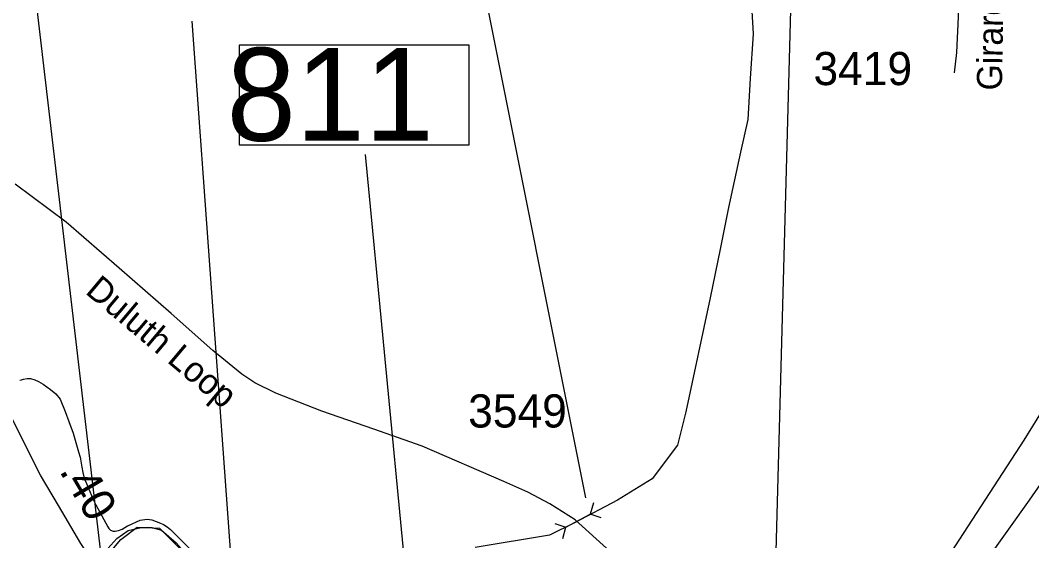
# Model space of a CAD drawing. Extents: x 1662474 to 1856135, y 779280 to 917889.
# Drawn here: x 1776586 to 1780399, y 821502 to 823464 of the extents above; entities that cross this region are included whole.
import ezdxf

# ---------------------------------------------------------------- set-up
doc = ezdxf.new("R2010")
doc.units = 0
for name, color, linetype in [('Exist Boundary Political City Limit New', 7, 'Continuous'), ('Exist Hydrographic Creek Single Shore', 7, 'Continuous'), ('Exist Hydrographic Misc Water Feature', 7, 'Continuous'), ('Exist Hydrographic Pond Under 1500 Sq Ft', 7, 'Continuous'), ('Exist Road Primary Interstate Divided Center Attributed', 7, 'Continuous'), ('Exist Road Primary Interstate Structure Ovrhead Sign CELL', 7, 'Continuous'), ('Exist Road Primary Interstate Structure Standard Bridge Number Label', 7, 'Continuous'), ('Exist Road Secondary Mileage Tenths English Label', 7, 'Continuous'), ('Exist Road Secondary Structure Culvert CELL', 7, 'Continuous'), ('Exist Road Secondary Structure Culvert Number Label', 7, 'Continuous'), ('Exist Road Secondary Type 51 Attributed', 7, 'Continuous'), ('Exist Road Secondary Type 51 Label', 7, 'Continuous'), ('Exist Road Secondary Type 51 Number Label', 7, 'Continuous'), ('Map Preparation Boundary City Limit Buffer Line', 7, 'Continuous')]:
    doc.layers.add(name, color=color, linetype=linetype)

msp = doc.modelspace()

# ---------------------------------------------------------------- linework, layer by layer
at = {"layer": 'Exist Boundary Political City Limit New'}
msp.add_lwpolyline([(1776536, 821053.4), (1776613.2, 820976.2), (1776800.1, 820849.2), (1777207.5, 820605.2), (1777486.6, 820485.7), (1777765.8, 820396), (1778084.6, 820396), (1778573, 820425.9), (1778852.1, 820505.6), (1779355.5, 820734.7), (1780013.2, 821332.4), (1780370.2, 821881.1), (1781013.1, 822918.2)], dxfattribs=at)
at = {"layer": 'Exist Hydrographic Creek Single Shore'}
for points in [[(1779326.2, 823799.5), (1779349.1, 823413.2), (1779337.2, 823244.4), (1779328.9, 823090.3), (1779301.6, 822966.2), (1779256.5, 822757.8), (1779225.2, 822601.4), (1779187.5, 822418.2), (1779095.4, 821988), (1779064.1, 821861.8), (1778968.5, 821735.2), (1778837.2, 821655.2), (1778675, 821569), (1778581.1, 821523), (1778301.6, 821476.8)], [(1776932.9, 821468.3), (1776966.2, 821507.2), (1777026.9, 821552.6), (1777111.4, 821549.4), (1777202.1, 821459.4)]]:
    msp.add_lwpolyline(points, dxfattribs=at)
at = {"layer": 'Exist Hydrographic Misc Water Feature'}
msp.add_lwpolyline([(1776584.8, 822107.3), (1776590.9, 822109.2), (1776598.9, 822111.2), (1776613.1, 822113), (1776625, 822113), (1776641, 822108.9), (1776654.9, 822102.7), (1776672.8, 822092.6), (1776700.6, 822072.4), (1776720.5, 822056.2), (1776736.3, 822036), (1776756, 821989.8), (1776769.5, 821951.8), (1776785.3, 821907.6), (1776806.6, 821837.4), (1776812.6, 821817.3), (1776818.3, 821779.3), (1776822, 821759.3), (1776825.9, 821743.2), (1776829.8, 821731.2), (1776835.8, 821717.2), (1776861.2, 821656.9), (1776871, 821636.8), (1776916.6, 821554.4), (1776920.5, 821548.4), (1776926.4, 821542.4), (1776936.2, 821538.3), (1776944.2, 821538.2), (1776956.3, 821540.1), (1776970.3, 821545.9), (1776980.3, 821551.9), (1776990.6, 821557.8), (1776994.5, 821559.8), (1777038.6, 821579.5), (1777064.8, 821583.2), (1777082.9, 821581.1), (1777114.6, 821568.8), (1777126.5, 821562.7), (1777140.5, 821554.6), (1777152.4, 821544.5), (1777255.7, 821441.6)], dxfattribs=at)
at = {"layer": 'Exist Hydrographic Pond Under 1500 Sq Ft'}
msp.add_lwpolyline([(1777069.9, 821215.8), (1776972.1, 821342.9), (1776916.6, 821422.8), (1776910.1, 821445.7), (1776916.6, 821473.4), (1776950.9, 821510.9), (1776993.3, 821540.2), (1777042.2, 821551.6), (1777083, 821551.6), (1777118.9, 821541.9), (1777174.3, 821494.6), (1777260.8, 821396.7), (1777282, 821354.4), (1777296.7, 821321.7), (1777301.6, 821277.7), (1777299.9, 821241.9), (1777286.9, 821196.2), (1777251, 821140.8), (1777223.3, 821106.5), (1777198.8, 821087), (1777179.2, 821080.4), (1777151.5, 821096.7), (1777107.5, 821158.7), (1777069.9, 821215.8)], dxfattribs=at)
at = {"layer": 'Exist Road Primary Interstate Divided Center Attributed'}
msp.add_lwpolyline([(1781864.8, 824287.8), (1781400.6, 823400.1), (1780875.6, 822400.3), (1780654.1, 822037.2), (1780389.7, 821655), (1780227.5, 821427.6), (1780052.7, 821232.2), (1779672.3, 820825.9), (1779417.5, 820596.8), (1779192.9, 820393.3)], dxfattribs=at)
at = {"layer": 'Exist Road Primary Interstate Structure Ovrhead Sign CELL'}
msp.add_line((1779416.1, 820760.7), (1779497.1, 823724.9), dxfattribs=at)
at = {"layer": 'Exist Road Primary Interstate Structure Standard Bridge Number Label'}
for p, q in [((1777061.3, 820001.8), (1776593.6, 823988.9)), ((1777521.8, 819482.3), (1777234.6, 823461)), ((1778192.3, 819773.6), (1777888.2, 822958.2))]:
    msp.add_line(p, q, dxfattribs=at)
msp.add_lwpolyline([(1778278.4, 823369.9), (1777411.9, 823369.9), (1777411.9, 822994.3), (1778278.4, 822994.3)], close=True, dxfattribs=at)
at = {"layer": 'Exist Road Secondary Structure Culvert CELL'}
for p, q in [((1778746.6, 821644.5), (1778735.1, 821602.3)), ((1778643.4, 821553.1), (1778735.1, 821602.3)), ((1778776.6, 821588.6), (1778735.1, 821602.3)), ((1778601.9, 821566.8), (1778643.4, 821553.1)), ((1778631.9, 821510.9), (1778643.4, 821553.1))]:
    msp.add_line(p, q, dxfattribs=at)
at = {"layer": 'Exist Road Secondary Structure Culvert Number Label'}
msp.add_line((1778717.8, 821663.6), (1777963.7, 825446.9), dxfattribs=at)
at = {"layer": 'Exist Road Secondary Type 51 Attributed'}
for points in [[(1780435.8, 824342.4), (1780447, 824193.3), (1780462, 824066.8), (1780473.6, 823944.5), (1780469.5, 823900.6), (1780464.3, 823890.5), (1780457.3, 823882.8), (1780447.3, 823877.1), (1780437.1, 823875), (1780391.2, 823874.9), (1780263.2, 823877.5), (1780187.1, 823878.1), (1780141, 823872.5), (1780131.4, 823869.4), (1780124.8, 823864.6), (1780119, 823855.5), (1780116.8, 823846.4), (1780123.9, 823770.9), (1780122.2, 823662.7), (1780121.4, 823476.6), (1780115.4, 823342.6), (1780106.9, 823265.9)], [(1779192.9, 820393.3), (1779105.6, 820875), (1779081.7, 820973.9), (1779052.9, 821064.6), (1779030, 821121.5), (1778973.6, 821232.8), (1778936.7, 821294.8), (1778894.5, 821353.6), (1778810.3, 821461.2), (1778678.6, 821581.4), (1778582.6, 821641.6), (1778500, 821685.1), (1778408.9, 821725.8), (1778101, 821858.1), (1777919.2, 821922.5), (1777723.7, 821991.1), (1777550, 822058.2), (1777470.4, 822096.9), (1777421.5, 822129.9), (1777312, 822219.1), (1777155.8, 822358.6), (1776958.8, 822529.2), (1776759.4, 822702.8), (1776567.7, 822845.8)], [(1777767.3, 820313.5), (1777364.6, 820765.8), (1777234.9, 820919.2), (1777151.2, 821019.4), (1776850.8, 821436.6), (1776814.9, 821491.7), (1776730, 821635.1), (1776662.7, 821749.2), (1776521.3, 822031.8)]]:
    msp.add_lwpolyline(points, dxfattribs=at)
at = {"layer": 'Map Preparation Boundary City Limit Buffer Line'}
msp.add_lwpolyline([(1776536, 821053.4), (1776613.2, 820976.2), (1776800.1, 820849.2), (1777207.5, 820605.2), (1777486.6, 820485.7), (1777765.8, 820396), (1778084.6, 820396), (1778573, 820425.9), (1778852.1, 820505.6), (1779355.5, 820734.7), (1780013.2, 821332.4), (1780370.2, 821881.1), (1781013.1, 822918.2)], dxfattribs=at)

# ---------------------------------------------------------------- texts
at = {"layer": 'Exist Road Primary Interstate Structure Standard Bridge Number Label'}
msp.add_text('811', height=350, dxfattribs=at).set_placement((1777364.6, 823009.8))
at = {"layer": 'Exist Road Secondary Mileage Tenths English Label'}
msp.add_text('.40', height=125, rotation=300.5414, dxfattribs=at).set_placement((1776731.7, 821765.5))
at = {"layer": 'Exist Road Secondary Type 51 Label'}
for s, rotation, p in [('Girard Rd', 89.0125, (1780286.7, 823198.7)), ('Duluth Loop', 319.9405, (1776827.8, 822436.7))]:
    msp.add_text(s, height=95, rotation=rotation, dxfattribs=at).set_placement(p)
at = {"layer": 'Exist Road Secondary Type 51 Number Label'}
for s, p in [('3419', (1779576.3, 823219.5)), ('3549', (1778274.8, 821928.9))]:
    msp.add_text(s, height=125, dxfattribs=at).set_placement(p)

doc.saveas('drawing.dxf')
